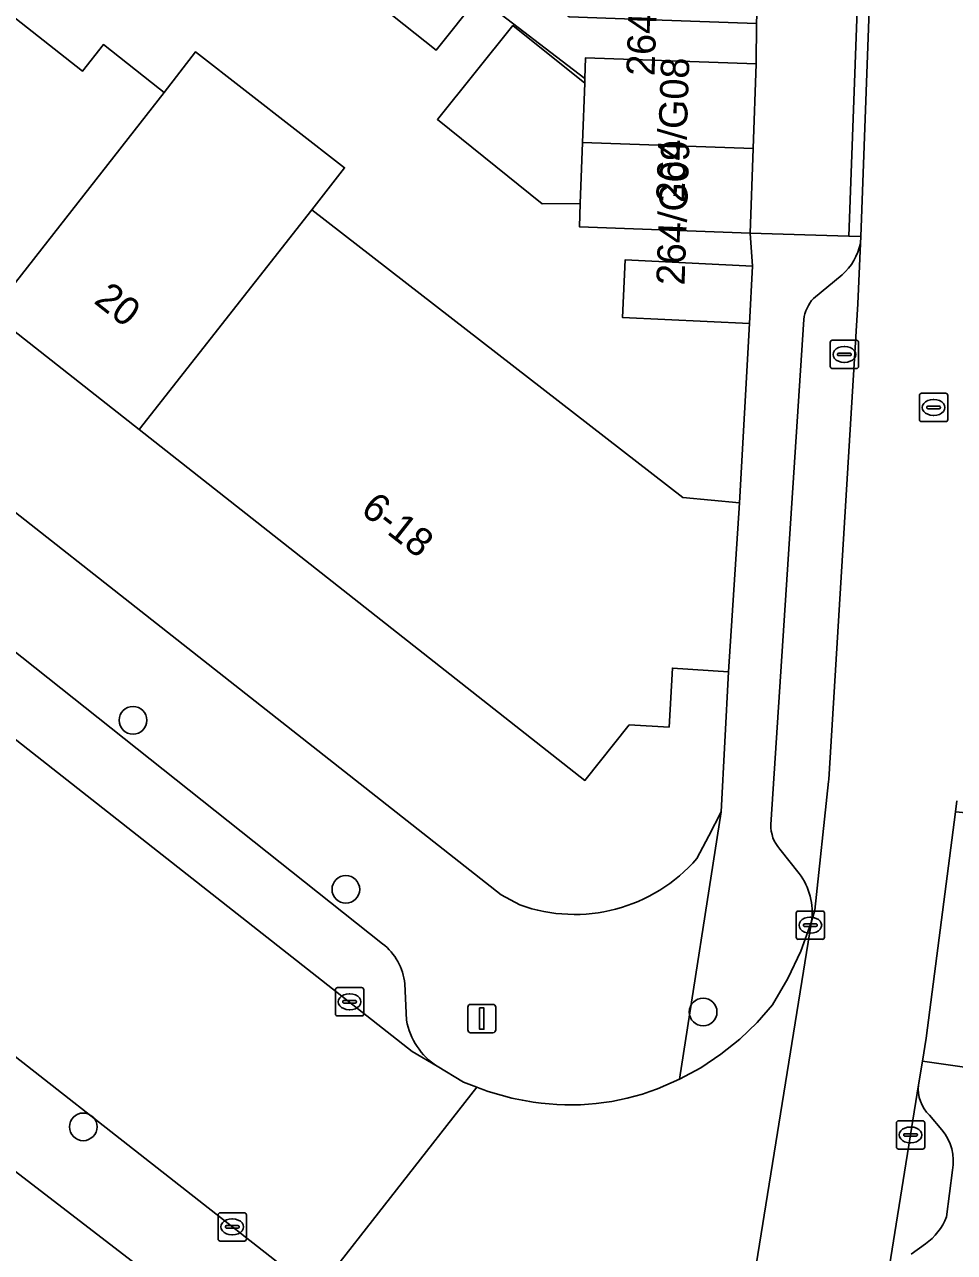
# Model space of a CAD drawing. Extents: x 159217 to 160349, y 381246 to 382172.
# Drawn here: x 160195.33 to 160228.2, y 381881.22 to 381924.62 of the extents above; entities that cross this region are included whole.
import ezdxf

# ---------------------------------------------------------------- set-up
doc = ezdxf.new("R2010")
doc.units = 0
for name, color, linetype in [('IMGEO_Boom', 7, 'Continuous'), ('IMGEO_Erf', 7, 'Continuous'), ('IMGEO_Kolk', 7, 'Continuous'), ('IMGEO_Lichtmast', 7, 'Continuous'), ('IMGEO_Pand', 7, 'Continuous'), ('IMGEO_Pand_nummerreeks', 7, 'Continuous'), ('IMGEO_Parkeervlak_open', 7, 'Continuous'), ('IMGEO_Rijbaan_lokaal_gesloten', 7, 'Continuous'), ('IMGEO_Rijbaan_lokaal_open', 7, 'Continuous'), ('IMGEO_Rioolput', 7, 'Continuous'), ('IMGEO_Voetpad_open', 7, 'Continuous')]:
    doc.layers.add(name, color=color, linetype=linetype)

msp = doc.modelspace()

# ---------------------------------------------------------------- linework, layer by layer
at = {"layer": 'IMGEO_Boom'}
for centre in [(160199.161, 381900.03), (160206.685, 381894.053), (160219.315, 381889.721), (160197.402, 381885.661)]:
    msp.add_circle(centre, 0.489, dxfattribs=at)
at = {"layer": 'IMGEO_Erf'}
for points in [[(160120.164, 381966.268), (160212.178, 381893.858), (160212.838, 381893.504)], [(160219.096, 381895.147), (160219.519, 381895.95), (160219.947, 381896.793), (160220.216, 381901.744), (160218.23, 381901.872), (160218.109, 381899.787), (160216.702, 381899.869), (160215.136, 381897.904), (160199.379, 381910.303), (160194.15, 381914.418), (160188.913, 381918.539), (160183.733, 381922.615), (160178.962, 381926.37), (160173.189, 381930.913), (160174.1, 381932.07), (160171.561, 381934.068)], [(160194.413, 381925.294), (160197.374, 381922.964), (160198.116, 381923.906), (160200.101, 381922.344), (160200.26, 381922.219), (160201.368, 381923.647), (160206.639, 381919.557), (160205.486, 381918.071), (160218.597, 381907.898), (160220.601, 381907.717), (160220.955, 381914.046), (160216.463, 381914.268), (160216.563, 381916.306), (160221.062, 381916.079), (160220.973, 381917.25), (160214.942, 381917.47), (160214.972, 381918.292), (160213.625, 381918.282), (160209.92, 381921.267), (160212.593, 381924.583), (160215.128, 381922.54), (160215.134, 381922.706), (160211.375, 381925.592), (160209.873, 381923.709), (160204.508, 381927.987)], [(160212.631, 381870.524), (160193.459, 381885.263), (160149.197, 381920.443)]]:
    msp.add_lwpolyline(points, dxfattribs=at)
msp.add_arc((160214.769, 381898.889), 5.721, 250.2764, 319.145, dxfattribs=at)
at = {"layer": 'IMGEO_Kolk'}
for p, q in [((160223.807, 381912.532), (160223.807, 381913.384)), ((160223.882, 381913.458), (160224.734, 381913.458)), ((160224.295, 381913.238), (160224.32, 381913.238)), ((160224.808, 381913.384), (160224.808, 381912.532)), ((160224.066, 381912.952), (160224.066, 381912.964)), ((160224.504, 381912.915), (160224.106, 381912.915)), ((160224.109, 381913.001), (160224.507, 381913.001)), ((160224.55, 381912.964), (160224.55, 381912.952)), ((160224.734, 381912.458), (160223.882, 381912.458)), ((160224.318, 381912.678), (160224.293, 381912.678)), ((160222.679, 381893.288), (160223.531, 381893.288)), ((160222.604, 381892.362), (160222.604, 381893.214)), ((160222.906, 381892.831), (160223.304, 381892.831)), ((160223.092, 381893.068), (160223.117, 381893.068)), ((160223.605, 381893.214), (160223.605, 381892.362)), ((160222.863, 381892.782), (160222.863, 381892.794)), ((160223.301, 381892.745), (160222.903, 381892.745)), ((160223.115, 381892.508), (160223.09, 381892.508)), ((160223.347, 381892.794), (160223.347, 381892.782)), ((160223.531, 381892.288), (160222.679, 381892.288)), ((160206.316, 381889.654), (160206.316, 381890.506)), ((160206.391, 381890.58), (160207.243, 381890.58)), ((160206.804, 381890.36), (160206.829, 381890.36)), ((160207.317, 381890.506), (160207.317, 381889.654)), ((160206.575, 381890.074), (160206.575, 381890.086)), ((160207.013, 381890.037), (160206.615, 381890.037)), ((160206.618, 381890.123), (160207.016, 381890.123)), ((160206.827, 381889.8), (160206.802, 381889.8)), ((160207.059, 381890.086), (160207.059, 381890.074)), ((160207.243, 381889.58), (160206.391, 381889.58)), ((160226.222, 381885.875), (160227.074, 381885.875)), ((160226.147, 381884.949), (160226.147, 381885.801)), ((160226.635, 381885.655), (160226.66, 381885.655)), ((160227.148, 381885.801), (160227.148, 381884.949)), ((160226.406, 381885.369), (160226.406, 381885.381)), ((160226.844, 381885.332), (160226.446, 381885.332)), ((160226.449, 381885.418), (160226.847, 381885.418)), ((160226.658, 381885.095), (160226.633, 381885.095)), ((160226.89, 381885.381), (160226.89, 381885.369)), ((160227.074, 381884.875), (160226.222, 381884.875)), ((160202.169, 381881.7), (160202.169, 381882.552)), ((160202.244, 381882.626), (160203.096, 381882.626)), ((160202.657, 381882.406), (160202.682, 381882.406)), ((160203.17, 381882.552), (160203.17, 381881.7)), ((160202.428, 381882.12), (160202.428, 381882.132)), ((160202.866, 381882.083), (160202.468, 381882.083)), ((160202.471, 381882.169), (160202.869, 381882.169)), ((160202.912, 381882.132), (160202.912, 381882.12)), ((160203.096, 381881.626), (160202.244, 381881.626)), ((160202.68, 381881.846), (160202.655, 381881.846))]:
    msp.add_line(p, q, dxfattribs=at)
for points in [[(160223.807, 381912.532), (160223.807, 381913.384)], [(160223.882, 381913.458), (160224.734, 381913.458)], [(160224.808, 381913.384), (160224.808, 381912.532)], [(160224.734, 381912.458), (160223.882, 381912.458)], [(160222.679, 381893.288), (160223.531, 381893.288)], [(160222.604, 381892.362), (160222.604, 381893.214)], [(160223.605, 381893.214), (160223.605, 381892.362)], [(160223.531, 381892.288), (160222.679, 381892.288)], [(160206.316, 381889.654), (160206.316, 381890.506)], [(160206.391, 381890.58), (160207.243, 381890.58)], [(160207.317, 381890.506), (160207.317, 381889.654)], [(160207.243, 381889.58), (160206.391, 381889.58)], [(160226.222, 381885.875), (160227.074, 381885.875)], [(160226.147, 381884.949), (160226.147, 381885.801)], [(160227.148, 381885.801), (160227.148, 381884.949)], [(160227.074, 381884.875), (160226.222, 381884.875)], [(160202.169, 381881.7), (160202.169, 381882.552)], [(160202.244, 381882.626), (160203.096, 381882.626)], [(160203.17, 381882.552), (160203.17, 381881.7)], [(160203.096, 381881.626), (160202.244, 381881.626)]]:
    msp.add_lwpolyline(points, dxfattribs=at)
for centre, radius, start, end in [((160223.884, 381913.382), 0.0765, 91.552, 178.448), ((160223.884, 381913.382), 0.0765, 91.552, 178.448), ((160224.732, 381913.382), 0.0765, 1.552, 88.448), ((160224.732, 381913.382), 0.0765, 1.552, 88.448), ((160224.106, 381912.961), 0.0403, 85.8775, 175.7526), ((160224.103, 381912.951), 0.0366, 178.938, 274.7102), ((160224.507, 381912.958), 0.043, 264.8664, 352.4533), ((160224.511, 381912.963), 0.0386, 1.7309, 96.639), ((160223.884, 381912.534), 0.0765, 181.552, 268.448), ((160223.884, 381912.534), 0.0765, 181.552, 268.448), ((160224.732, 381912.534), 0.0765, 271.552, 358.448), ((160224.732, 381912.534), 0.0765, 271.552, 358.448), ((160222.681, 381893.212), 0.0765, 91.552, 178.448), ((160222.681, 381893.212), 0.0765, 91.552, 178.448), ((160223.529, 381893.212), 0.0765, 1.552, 88.448), ((160223.529, 381893.212), 0.0765, 1.552, 88.448), ((160222.903, 381892.791), 0.0403, 85.8775, 175.7526), ((160223.308, 381892.793), 0.0386, 1.7309, 96.639), ((160222.9, 381892.781), 0.0366, 178.938, 274.7102), ((160223.304, 381892.788), 0.043, 264.8664, 352.4533), ((160222.681, 381892.364), 0.0765, 181.552, 268.448), ((160222.681, 381892.364), 0.0765, 181.552, 268.448), ((160223.529, 381892.364), 0.0765, 271.552, 358.448), ((160223.529, 381892.364), 0.0765, 271.552, 358.448), ((160206.393, 381890.504), 0.0765, 91.552, 178.448), ((160206.393, 381890.504), 0.0765, 91.552, 178.448), ((160207.241, 381890.504), 0.0765, 1.552, 88.448), ((160207.241, 381890.504), 0.0765, 1.552, 88.448), ((160206.615, 381890.083), 0.0403, 85.8775, 175.7526), ((160206.612, 381890.073), 0.0366, 178.938, 274.7102), ((160207.016, 381890.08), 0.043, 264.8664, 352.4533), ((160207.02, 381890.085), 0.0386, 1.7309, 96.639), ((160206.393, 381889.656), 0.0765, 181.552, 268.448), ((160206.393, 381889.656), 0.0765, 181.552, 268.448), ((160207.241, 381889.656), 0.0765, 271.552, 358.448), ((160207.241, 381889.656), 0.0765, 271.552, 358.448), ((160226.224, 381885.799), 0.0765, 91.552, 178.448), ((160226.224, 381885.799), 0.0765, 91.552, 178.448), ((160227.072, 381885.799), 0.0765, 1.552, 88.448), ((160227.072, 381885.799), 0.0765, 1.552, 88.448), ((160226.446, 381885.378), 0.0403, 85.8775, 175.7526), ((160226.443, 381885.368), 0.0366, 178.938, 274.7102), ((160226.847, 381885.375), 0.043, 264.8664, 352.4533), ((160226.851, 381885.38), 0.0386, 1.7309, 96.639), ((160226.224, 381884.951), 0.0765, 181.552, 268.448), ((160226.224, 381884.951), 0.0765, 181.552, 268.448), ((160227.072, 381884.951), 0.0765, 271.552, 358.448), ((160227.072, 381884.951), 0.0765, 271.552, 358.448), ((160202.246, 381882.55), 0.0765, 91.552, 178.448), ((160202.246, 381882.55), 0.0765, 91.552, 178.448), ((160203.094, 381882.55), 0.0765, 1.552, 88.448), ((160203.094, 381882.55), 0.0765, 1.552, 88.448), ((160202.468, 381882.129), 0.0403, 85.8775, 175.7526), ((160202.465, 381882.119), 0.0366, 178.938, 274.7102), ((160202.869, 381882.126), 0.043, 264.8664, 352.4533), ((160202.873, 381882.131), 0.0386, 1.7309, 96.639), ((160202.246, 381881.702), 0.0765, 181.552, 268.448), ((160202.246, 381881.702), 0.0765, 181.552, 268.448), ((160203.094, 381881.702), 0.0765, 271.552, 358.448), ((160203.094, 381881.702), 0.0765, 271.552, 358.448)]:
    msp.add_arc(centre, radius, start, end, dxfattribs=at)
for centre, major_axis, ratio, start_param, end_param in [((160224.294, 381912.958), (-0.387, 0.002), 0.722429, 4.712389, 7.853982), ((160224.319, 381912.958), (-0.39, 0.002), 0.717154, 1.570796, 4.712389), ((160223.091, 381892.788), (-0.387, 0.002), 0.722429, 4.712389, 7.853982), ((160223.116, 381892.788), (-0.39, 0.002), 0.717154, 1.570796, 4.712389), ((160206.803, 381890.08), (-0.387, 0.002), 0.722429, 4.712389, 7.853982), ((160206.828, 381890.08), (-0.39, 0.002), 0.717154, 1.570796, 4.712389), ((160226.634, 381885.375), (-0.387, 0.002), 0.722429, 4.712389, 7.853982), ((160226.659, 381885.375), (-0.39, 0.002), 0.717154, 1.570796, 4.712389), ((160202.656, 381882.126), (-0.387, 0.002), 0.722429, 4.712389, 7.853982), ((160202.681, 381882.126), (-0.39, 0.002), 0.717154, 1.570796, 4.712389)]:
    msp.add_ellipse(centre, major_axis=major_axis, ratio=ratio, start_param=start_param, end_param=end_param, dxfattribs=at)
at = {"layer": 'IMGEO_Lichtmast'}
for p, q in [((160210.995, 381889.088), (160210.995, 381889.888)), ((160210.995, 381889.888), (160210.995, 381889.088)), ((160211.095, 381889.988), (160211.885, 381889.988)), ((160211.885, 381889.988), (160211.095, 381889.988)), ((160211.985, 381889.888), (160211.985, 381889.088)), ((160211.985, 381889.088), (160211.985, 381889.888)), ((160211.885, 381888.988), (160211.095, 381888.988)), ((160211.095, 381888.988), (160211.885, 381888.988))]:
    msp.add_line(p, q, dxfattribs=at)
msp.add_lwpolyline([(160211.415, 381889.863), (160211.565, 381889.863), (160211.565, 381889.113), (160211.415, 381889.113), (160211.415, 381889.863)], dxfattribs=at)
for centre, start, end in [((160211.095, 381889.888), 90, 180), ((160211.095, 381889.888), 90, 180), ((160211.885, 381889.888), 0, 90), ((160211.885, 381889.888), 360, 90), ((160211.095, 381889.088), 180, 270), ((160211.095, 381889.088), 180, 270), ((160211.885, 381889.088), 270, 0), ((160211.885, 381889.088), 270, 0)]:
    msp.add_arc(centre, 0.1, start, end, dxfattribs=at)
at = {"layer": 'IMGEO_Pand'}
for points in [[(160204.508, 381927.987), (160209.873, 381923.709), (160211.375, 381925.592), (160205.991, 381929.885)], [(160194.413, 381925.294), (160194.346, 381925.212), (160194.234, 381925.302), (160188.913, 381918.539), (160194.15, 381914.418), (160200.26, 381922.219), (160200.101, 381922.344), (160198.116, 381923.906), (160197.374, 381922.964)], [(160215.128, 381922.54), (160212.593, 381924.583), (160209.92, 381921.267), (160213.625, 381918.282), (160214.972, 381918.292), (160215.051, 381920.454)], [(160205.486, 381918.071), (160206.639, 381919.557), (160201.368, 381923.647), (160200.26, 381922.219), (160194.15, 381914.418), (160199.379, 381910.303)], [(160221.191, 381923.223), (160215.161, 381923.444), (160215.134, 381922.706), (160215.128, 381922.54), (160215.051, 381920.454), (160221.082, 381920.238)], [(160221.082, 381920.238), (160215.051, 381920.454), (160214.972, 381918.292), (160214.942, 381917.47), (160220.973, 381917.25)], [(160199.379, 381910.303), (160215.136, 381897.904), (160216.702, 381899.869), (160218.109, 381899.787), (160218.23, 381901.872), (160220.216, 381901.744), (160220.601, 381907.717), (160218.597, 381907.898), (160205.486, 381918.071)], [(160220.955, 381914.046), (160221.062, 381916.079), (160216.563, 381916.306), (160216.463, 381914.268)]]:
    msp.add_lwpolyline(points, close=True, dxfattribs=at)
at = {"layer": 'IMGEO_Parkeervlak_open'}
for points in [[(160101.441, 381972.915), (160142.8, 381940.403), (160158.477, 381928.078), (160209.032, 381888.323), (160209.912, 381887.8)], [(160207.982, 381892.133), (160193.834, 381903.352), (160176.929, 381916.708), (160168.874, 381923.038), (160159.725, 381930.297), (160141.712, 381944.521), (160123.544, 381958.928), (160116.887, 381964.196)], [(160224.789, 381914.75), (160224.877, 381916.881)], [(160224.233, 381915.774), (160223.218, 381914.94)], [(160223.147, 381892.916), (160223.208, 381893.118), (160223.266, 381893.321), (160223.75, 381897.862), (160223.754, 381897.935), (160224.789, 381914.75)], [(160222.874, 381914.191), (160221.711, 381896.342)], [(160222.027, 381895.48), (160222.713, 381894.616)], [(160208.83, 381889.428), (160208.773, 381890.717)], [(160226.932, 381887.147), (160225.799, 381880.087)], [(160227.751, 381885.551), (160227.319, 381886.071)], [(160227.914, 381882.478), (160228.131, 381884.129)], [(160226.669, 381881.158), (160227.177, 381881.526)]]:
    msp.add_lwpolyline(points, dxfattribs=at)
for centre, radius, start, end in [((160222.827, 381917.333), 2.099, 312.0472, 347.5751), ((160224.229, 381914.022), 1.366, 137.7667, 172.8966), ((160222.933, 381896.301), 1.223, 178.0853, 222.1795), ((160220.863, 381893.238), 2.306, 351.9652, 36.6775), ((160206.704, 381890.49), 2.082, 6.2602, 52.1167), ((160211.262, 381889.871), 2.472, 190.3206, 236.8969), ((160228.196, 381886.994), 1.274, 173.1078, 226.4561), ((160226.461, 381884.445), 1.7, 349.3014, 40.6216), ((160225.993, 381883.204), 2.054, 305.2095, 339.2993)]:
    msp.add_arc(centre, radius, start, end, dxfattribs=at)
at = {"layer": 'IMGEO_Rijbaan_lokaal_gesloten'}
msp.add_lwpolyline([(160158.477, 381928.078), (160153.073, 381921.227), (160153.218, 381921.112), (160181.742, 381898.529), (160186.323, 381894.939), (160188.766, 381893.025), (160205.633, 381879.806), (160211.317, 381887.059), (160210.848, 381887.246), (160209.912, 381887.8), (160209.032, 381888.323)], close=True, dxfattribs=at)
at = {"layer": 'IMGEO_Rijbaan_lokaal_open'}
for points in [[(160226.683, 381992.824), (160226.401, 381973.351), (160226.081, 381951.515), (160225.969, 381948.879), (160225.907, 381945.855), (160225.507, 381933.771), (160224.887, 381917.122), (160224.877, 381916.881), (160224.789, 381914.75), (160223.754, 381897.935), (160223.75, 381897.862), (160223.266, 381893.321), (160223.208, 381893.118), (160223.147, 381892.916), (160218.838, 381866.161)], [(160225.799, 381880.087), (160226.932, 381887.147), (160227.067, 381887.987), (160227.197, 381888.796), (160228.238, 381896.799), (160228.288, 381897.186)], [(160223.147, 381892.916), (160223.137, 381892.886), (160222.768, 381891.875), (160222.31, 381890.902), (160221.767, 381889.973), (160221.228, 381889.354), (160220.612, 381888.76), (160219.945, 381888.224), (160219.233, 381887.75), (160218.482, 381887.341), (160217.697, 381887.001)], [(160218.838, 381866.161), (160223.147, 381892.916)], [(160211.317, 381887.059), (160205.633, 381879.806), (160216.053, 381871.639)]]:
    msp.add_lwpolyline(points, dxfattribs=at)
for centre, radius, start, end in [((160214.68, 381895.818), 9.383, 248.9963, 261.6099), ((160214.623, 381895.079), 8.643, 261.2692, 290.8345)]:
    msp.add_arc(centre, radius, start, end, dxfattribs=at)
at = {"layer": 'IMGEO_Rioolput'}
for p, q in [((160226.961, 381910.658), (160226.961, 381911.51)), ((160227.036, 381911.584), (160227.888, 381911.584)), ((160227.962, 381911.51), (160227.962, 381910.658)), ((160227.22, 381911.078), (160227.22, 381911.09)), ((160227.658, 381911.041), (160227.26, 381911.041)), ((160227.263, 381911.127), (160227.661, 381911.127)), ((160227.449, 381911.364), (160227.474, 381911.364)), ((160227.704, 381911.09), (160227.704, 381911.078)), ((160227.472, 381910.804), (160227.447, 381910.804)), ((160227.888, 381910.584), (160227.036, 381910.584))]:
    msp.add_line(p, q, dxfattribs=at)
for points in [[(160226.961, 381910.658), (160226.961, 381911.51)], [(160227.036, 381911.584), (160227.888, 381911.584)], [(160227.962, 381911.51), (160227.962, 381910.658)], [(160227.888, 381910.584), (160227.036, 381910.584)]]:
    msp.add_lwpolyline(points, dxfattribs=at)
for centre, radius, start, end in [((160227.038, 381911.508), 0.0765, 91.552, 178.448), ((160227.038, 381911.508), 0.0765, 91.552, 178.448), ((160227.886, 381911.508), 0.0765, 1.552, 88.448), ((160227.886, 381911.508), 0.0765, 1.552, 88.448), ((160227.26, 381911.087), 0.0403, 85.8775, 175.7526), ((160227.257, 381911.077), 0.0366, 178.938, 274.7102), ((160227.661, 381911.084), 0.043, 264.8664, 352.4533), ((160227.665, 381911.089), 0.0386, 1.7309, 96.639), ((160227.038, 381910.66), 0.0765, 181.552, 268.448), ((160227.038, 381910.66), 0.0765, 181.552, 268.448), ((160227.886, 381910.66), 0.0765, 271.552, 358.448), ((160227.886, 381910.66), 0.0765, 271.552, 358.448)]:
    msp.add_arc(centre, radius, start, end, dxfattribs=at)
for centre, major_axis, ratio, start_param, end_param in [((160227.448, 381911.084), (-0.387, 0.002), 0.722429, 4.712389, 7.853982), ((160227.473, 381911.084), (-0.39, 0.002), 0.717154, 1.570796, 4.712389)]:
    msp.add_ellipse(centre, major_axis=major_axis, ratio=ratio, start_param=start_param, end_param=end_param, dxfattribs=at)
at = {"layer": 'IMGEO_Voetpad_open'}
for points in [[(160212.838, 381893.504), (160212.178, 381893.858), (160120.164, 381966.268), (160118.948, 381967.225), (160100.451, 381981.781), (160097.43, 381976.606)], [(160106.851, 381972.132), (160111.993, 381968.07), (160112.566, 381968.792), (160117.457, 381964.915), (160116.887, 381964.196), (160123.544, 381958.928), (160141.712, 381944.521), (160159.725, 381930.297), (160168.874, 381923.038), (160176.929, 381916.708), (160193.834, 381903.352), (160207.982, 381892.133)], [(160194.548, 381940.346), (160196.635, 381938.745), (160195.969, 381937.877), (160200.982, 381933.879), (160205.991, 381929.885), (160211.375, 381925.592), (160215.134, 381922.706), (160215.161, 381923.444), (160221.191, 381923.223), (160221.205, 381924.648), (160216.209, 381924.831), (160214.585, 381924.89), (160210.818, 381927.926), (160207.051, 381930.962), (160205.038, 381932.585), (160205.821, 381933.558), (160200.336, 381937.976), (160197.791, 381939.993), (160193.089, 381943.719)], [(160146.28, 381922.78), (160149.197, 381920.443), (160193.459, 381885.263), (160212.631, 381870.524)], [(160215.106, 381865.187), (160216.053, 381871.639), (160205.633, 381879.806), (160188.766, 381893.025), (160186.323, 381894.939), (160181.742, 381898.529), (160153.218, 381921.112)], [(160224.877, 381916.881), (160224.887, 381917.122), (160224.463, 381917.142), (160220.973, 381917.25), (160221.062, 381916.079), (160220.955, 381914.046), (160220.601, 381907.717), (160220.216, 381901.744), (160219.947, 381896.793), (160218.482, 381887.341), (160219.233, 381887.75), (160219.945, 381888.224), (160220.612, 381888.76), (160221.228, 381889.354), (160221.767, 381889.973), (160222.31, 381890.902), (160222.768, 381891.875), (160223.137, 381892.886), (160223.147, 381892.916)], [(160223.218, 381914.94), (160224.233, 381915.774)], [(160221.711, 381896.342), (160222.874, 381914.191)], [(160217.697, 381887.001), (160218.482, 381887.341), (160219.947, 381896.793)], [(160219.947, 381896.793), (160219.519, 381895.95), (160219.096, 381895.147)], [(160222.713, 381894.616), (160222.027, 381895.48)], [(160208.773, 381890.717), (160208.83, 381889.428)], [(160209.912, 381887.8), (160210.848, 381887.246), (160211.317, 381887.059)], [(160223.3, 381842.294), (160224.358, 381848.474), (160226.118, 381859.36), (160227.749, 381868.875), (160228.036, 381870.887), (160229.094, 381877.058), (160230.2, 381883.504), (160230.711, 381887.467), (160227.067, 381887.987), (160226.932, 381887.147)], [(160227.319, 381886.071), (160227.751, 381885.551)], [(160228.131, 381884.129), (160227.914, 381882.478)], [(160227.177, 381881.526), (160226.669, 381881.158)]]:
    msp.add_lwpolyline(points, dxfattribs=at)
for points in [[(160225.459, 381945.877), (160224.814, 381945.88), (160224.796, 381945.314), (160223.762, 381945.347), (160223.743, 381944.75), (160221.946, 381944.909), (160221.84, 381942.015), (160221.734, 381939.12), (160221.628, 381936.226), (160221.523, 381933.331), (160221.417, 381930.437), (160221.311, 381927.542), (160221.205, 381924.648), (160221.191, 381923.223), (160221.082, 381920.238), (160220.973, 381917.25), (160224.463, 381917.142), (160225.083, 381933.774)], [(160225.907, 381945.855), (160225.459, 381945.877), (160225.083, 381933.774), (160224.463, 381917.142), (160224.887, 381917.122), (160225.507, 381933.771)], [(160231.856, 381896.353), (160231.869, 381896.457), (160228.238, 381896.799), (160227.197, 381888.796), (160227.067, 381887.987), (160230.711, 381887.467)]]:
    msp.add_lwpolyline(points, close=True, dxfattribs=at)
for centre, radius, start, end in [((160222.827, 381917.333), 2.099, 312.0472, 347.5751), ((160224.229, 381914.022), 1.366, 137.7667, 172.8966), ((160222.933, 381896.301), 1.223, 178.0853, 222.1795), ((160214.769, 381898.889), 5.721, 250.2764, 319.145), ((160220.863, 381893.238), 2.306, 351.9652, 36.6775), ((160206.704, 381890.49), 2.082, 6.2602, 52.1167), ((160211.262, 381889.871), 2.472, 190.3206, 236.8969), ((160214.68, 381895.818), 9.383, 248.9963, 261.6099), ((160214.623, 381895.079), 8.643, 261.2692, 290.8345), ((160228.196, 381886.994), 1.274, 173.1078, 226.4561), ((160226.461, 381884.445), 1.7, 349.3014, 40.6216), ((160225.993, 381883.204), 2.054, 305.2095, 339.2993)]:
    msp.add_arc(centre, radius, start, end, dxfattribs=at)

# ---------------------------------------------------------------- texts
at = {"layer": 'IMGEO_Pand_nummerreeks'}
for s, rotation, p in [('264/G07', 87.9925, (160217.595, 381922.786)), ('264/G08', 87.9949, (160218.652, 381918.309)), ('264/G09', 87.9949, (160218.656, 381915.39)), ('20', 321.8009, (160197.738, 381914.801)), ('6-18', 321.8012, (160207.166, 381907.382))]:
    msp.add_text(s, height=1, rotation=rotation, dxfattribs=at).set_placement(p)

doc.saveas('drawing.dxf')
